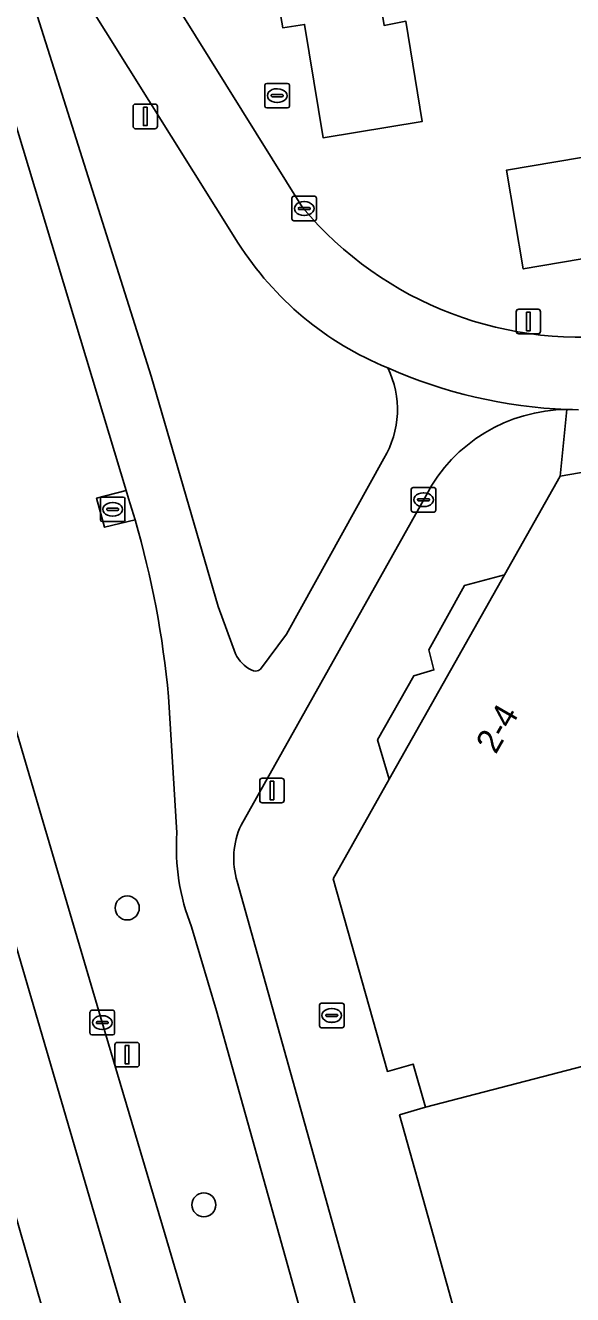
# Model space of a CAD drawing. Extents: x 161881 to 162523, y 381678 to 382381.
# Drawn here: x 161907.6 to 161929.9, y 382247.6 to 382299.3 of the extents above; entities that cross this region are included whole.
import ezdxf

# ---------------------------------------------------------------- set-up
doc = ezdxf.new("R2010")
doc.units = 0
for name, color, linetype in [('IMGEO_Berm_groen', 7, 'Continuous'), ('IMGEO_Boom', 7, 'Continuous'), ('IMGEO_Brandkraan', 7, 'Continuous'), ('IMGEO_Fietspad_gesloten', 7, 'Continuous'), ('IMGEO_Fietspad_open', 7, 'Continuous'), ('IMGEO_Kolk', 7, 'Continuous'), ('IMGEO_Lichtmast', 7, 'Continuous'), ('IMGEO_Pand', 7, 'Continuous'), ('IMGEO_Pand_nummerreeks', 7, 'Continuous'), ('IMGEO_Parkeervlak_open', 7, 'Continuous'), ('IMGEO_Rijbaan_lokaal_gesloten', 7, 'Continuous'), ('IMGEO_Rijbaan_lokaal_open', 7, 'Continuous'), ('IMGEO_Rioolput', 7, 'Continuous'), ('IMGEO_Verkeerseiland_groen', 7, 'Continuous'), ('IMGEO_Verkeerseiland_open', 7, 'Continuous'), ('IMGEO_Voetpad_open', 7, 'Continuous')]:
    doc.layers.add(name, color=color, linetype=linetype)

msp = doc.modelspace()

# ---------------------------------------------------------------- linework, layer by layer
at = {"layer": 'IMGEO_Berm_groen'}
for points in [[(161912.022, 382279.121), (161910.781, 382278.822), (161910.452, 382280.002), (161911.655, 382280.322), (161905.108, 382301.967), (161904.957, 382302.189)], [(161898.483, 382300.072), (161900.232, 382294.061), (161905.452, 382276.348), (161910.684, 382258.647), (161913.245, 382250), (161915.93, 382240.936), (161921.151, 382223.215), (161924.075, 382213.309), (161927.828, 382214.496), (161926.097, 382220.68), (161923.503, 382220.027), (161922.901, 382222.288), (161925.456, 382222.971), (161917.891, 382250), (161915.338, 382259.12)], [(161913.729, 382266.37), (161913.382, 382271.929)], [(161915.338, 382259.12), (161914.324, 382262.55)]]:
    msp.add_lwpolyline(points, dxfattribs=at)
for centre, radius, start, end in [((161876.244, 382268.631), 37.284, 5.0751, 16.3412), ((161922.228, 382265.737), 8.522, 175.7434, 201.963)]:
    msp.add_arc(centre, radius, start, end, dxfattribs=at)
at = {"layer": 'IMGEO_Boom'}
for centre in [(161911.705, 382263.316), (161914.827, 382251.226)]:
    msp.add_circle(centre, 0.489, dxfattribs=at)
at = {"layer": 'IMGEO_Brandkraan'}
for p, q in [((161919.541, 382258.512), (161919.541, 382259.364)), ((161919.616, 382259.438), (161920.468, 382259.438)), ((161919.843, 382258.981), (161920.241, 382258.981)), ((161920.029, 382259.218), (161920.054, 382259.218)), ((161920.542, 382259.364), (161920.542, 382258.512)), ((161919.8, 382258.932), (161919.8, 382258.944)), ((161920.238, 382258.895), (161919.84, 382258.895)), ((161920.052, 382258.658), (161920.027, 382258.658)), ((161920.284, 382258.944), (161920.284, 382258.932)), ((161920.468, 382258.438), (161919.616, 382258.438))]:
    msp.add_line(p, q, dxfattribs=at)
for points in [[(161919.541, 382258.512), (161919.541, 382259.364)], [(161919.616, 382259.438), (161920.468, 382259.438)], [(161920.542, 382259.364), (161920.542, 382258.512)], [(161920.468, 382258.438), (161919.616, 382258.438)]]:
    msp.add_lwpolyline(points, dxfattribs=at)
for centre, radius, start, end in [((161919.618, 382259.362), 0.0765, 91.552, 178.448), ((161919.618, 382259.362), 0.0765, 91.552, 178.448), ((161919.84, 382258.941), 0.0403, 85.8775, 175.7526), ((161920.245, 382258.943), 0.0386, 1.7309, 96.639), ((161920.466, 382259.362), 0.0765, 1.552, 88.448), ((161920.466, 382259.362), 0.0765, 1.552, 88.448), ((161919.618, 382258.514), 0.0765, 181.552, 268.448), ((161919.618, 382258.514), 0.0765, 181.552, 268.448), ((161919.837, 382258.931), 0.0366, 178.938, 274.7102), ((161920.241, 382258.938), 0.043, 264.8664, 352.4533), ((161920.466, 382258.514), 0.0765, 271.552, 358.448), ((161920.466, 382258.514), 0.0765, 271.552, 358.448)]:
    msp.add_arc(centre, radius, start, end, dxfattribs=at)
for centre, major_axis, ratio, start_param, end_param in [((161920.028, 382258.938), (-0.387, 0.002), 0.722429, 4.712389, 7.853982), ((161920.053, 382258.938), (-0.39, 0.002), 0.717154, 1.570796, 4.712389)]:
    msp.add_ellipse(centre, major_axis=major_axis, ratio=ratio, start_param=start_param, end_param=end_param, dxfattribs=at)
at = {"layer": 'IMGEO_Fietspad_gesloten'}
for points in [[(161916.117, 382273.662), (161915.415, 382275.593), (161912.683, 382284.974), (161906.97, 382303.034), (161905.108, 382301.967), (161911.655, 382280.322), (161911.757, 382279.986), (161912.022, 382279.121)], [(161922.166, 382281.624), (161918.198, 382274.472), (161917.142, 382273.043)], [(161916.343, 382266.692), (161923.898, 382280.142)], [(161913.382, 382271.929), (161913.729, 382266.37)], [(161929.383, 382217.188), (161920.208, 382250), (161916.183, 382264.392)], [(161914.324, 382262.55), (161915.338, 382259.12), (161917.891, 382250), (161925.456, 382222.971), (161926.097, 382220.68), (161927.828, 382214.496)]]:
    msp.add_lwpolyline(points, dxfattribs=at)
for centre, radius, start, end in [((161918.866, 382283.612), 3.852, 328.935, 26.1897), ((161930.443, 382303.694), 20.095, 246.1662, 267.6636), ((161929.67, 382277.083), 6.533, 90.4024, 152.0739), ((161876.244, 382268.631), 37.284, 5.0751, 16.3412), ((161917.469, 382274.337), 1.511, 206.5117, 241.6216), ((161916.92, 382273.314), 0.35, 241.1386, 309.3824), ((161922.228, 382265.737), 8.522, 175.7434, 201.963), ((161919.306, 382265.33), 3.261, 155.3206, 196.7206)]:
    msp.add_arc(centre, radius, start, end, dxfattribs=at)
at = {"layer": 'IMGEO_Fietspad_open'}
for points in [[(161918.854, 382291.842), (161910.71, 382304.903), (161908.102, 382303.37), (161916.229, 382290.392)], [(161929.624, 382283.615), (161929.861, 382283.61), (161930.098, 382283.601)]]:
    msp.add_lwpolyline(points, dxfattribs=at)
for centre, radius, start, end in [((161930.145, 382301.281), 14.717, 219.893, 278.5914), ((161927.243, 382297.41), 13.06, 212.5031, 247.8673), ((161930.443, 382303.694), 20.095, 246.1662, 267.6636)]:
    msp.add_arc(centre, radius, start, end, dxfattribs=at)
at = {"layer": 'IMGEO_Kolk'}
for p, q in [((161918.418, 382291.375), (161918.418, 382292.227)), ((161918.493, 382292.301), (161919.345, 382292.301)), ((161918.906, 382292.081), (161918.931, 382292.081)), ((161919.419, 382292.227), (161919.419, 382291.375)), ((161918.677, 382291.795), (161918.677, 382291.807)), ((161919.115, 382291.758), (161918.717, 382291.758)), ((161918.72, 382291.844), (161919.118, 382291.844)), ((161919.161, 382291.807), (161919.161, 382291.795)), ((161919.345, 382291.301), (161918.493, 382291.301)), ((161918.929, 382291.521), (161918.904, 382291.521)), ((161923.284, 382279.513), (161923.284, 382280.365)), ((161923.359, 382280.439), (161924.211, 382280.439)), ((161923.772, 382280.219), (161923.797, 382280.219)), ((161924.285, 382280.365), (161924.285, 382279.513)), ((161910.611, 382279.124), (161910.611, 382279.976)), ((161910.686, 382280.05), (161911.538, 382280.05)), ((161911.099, 382279.83), (161911.124, 382279.83)), ((161911.612, 382279.976), (161911.612, 382279.124)), ((161923.543, 382279.933), (161923.543, 382279.945)), ((161923.981, 382279.896), (161923.583, 382279.896)), ((161923.586, 382279.982), (161923.984, 382279.982)), ((161923.795, 382279.659), (161923.77, 382279.659)), ((161924.027, 382279.945), (161924.027, 382279.933)), ((161910.87, 382279.544), (161910.87, 382279.556)), ((161911.308, 382279.507), (161910.91, 382279.507)), ((161910.913, 382279.593), (161911.311, 382279.593)), ((161911.122, 382279.27), (161911.097, 382279.27)), ((161911.354, 382279.556), (161911.354, 382279.544)), ((161924.211, 382279.439), (161923.359, 382279.439)), ((161911.538, 382279.05), (161910.686, 382279.05)), ((161910.185, 382258.221), (161910.185, 382259.073)), ((161910.26, 382259.147), (161911.112, 382259.147)), ((161911.186, 382259.073), (161911.186, 382258.221)), ((161910.444, 382258.641), (161910.444, 382258.653)), ((161910.882, 382258.604), (161910.484, 382258.604)), ((161910.487, 382258.69), (161910.885, 382258.69)), ((161910.673, 382258.927), (161910.698, 382258.927)), ((161910.928, 382258.653), (161910.928, 382258.641)), ((161911.112, 382258.147), (161910.26, 382258.147)), ((161910.696, 382258.367), (161910.671, 382258.367))]:
    msp.add_line(p, q, dxfattribs=at)
for points in [[(161918.418, 382291.375), (161918.418, 382292.227)], [(161918.493, 382292.301), (161919.345, 382292.301)], [(161919.419, 382292.227), (161919.419, 382291.375)], [(161919.345, 382291.301), (161918.493, 382291.301)], [(161923.284, 382279.513), (161923.284, 382280.365)], [(161923.359, 382280.439), (161924.211, 382280.439)], [(161924.285, 382280.365), (161924.285, 382279.513)], [(161910.611, 382279.124), (161910.611, 382279.976)], [(161910.686, 382280.05), (161911.538, 382280.05)], [(161911.612, 382279.976), (161911.612, 382279.124)], [(161924.211, 382279.439), (161923.359, 382279.439)], [(161911.538, 382279.05), (161910.686, 382279.05)], [(161910.185, 382258.221), (161910.185, 382259.073)], [(161910.26, 382259.147), (161911.112, 382259.147)], [(161911.186, 382259.073), (161911.186, 382258.221)], [(161911.112, 382258.147), (161910.26, 382258.147)]]:
    msp.add_lwpolyline(points, dxfattribs=at)
for centre, radius, start, end in [((161918.495, 382292.225), 0.0765, 91.552, 178.448), ((161918.495, 382292.225), 0.0765, 91.552, 178.448), ((161919.343, 382292.225), 0.0765, 1.552, 88.448), ((161919.343, 382292.225), 0.0765, 1.552, 88.448), ((161918.717, 382291.804), 0.0403, 85.8775, 175.7526), ((161918.714, 382291.794), 0.0366, 178.938, 274.7102), ((161919.118, 382291.801), 0.043, 264.8664, 352.4533), ((161919.122, 382291.806), 0.0386, 1.7309, 96.639), ((161918.495, 382291.377), 0.0765, 181.552, 268.448), ((161918.495, 382291.377), 0.0765, 181.552, 268.448), ((161919.343, 382291.377), 0.0765, 271.552, 358.448), ((161919.343, 382291.377), 0.0765, 271.552, 358.448), ((161923.361, 382280.363), 0.0765, 91.552, 178.448), ((161923.361, 382280.363), 0.0765, 91.552, 178.448), ((161924.209, 382280.363), 0.0765, 1.552, 88.448), ((161924.209, 382280.363), 0.0765, 1.552, 88.448), ((161910.688, 382279.974), 0.0765, 91.552, 178.448), ((161910.688, 382279.974), 0.0765, 91.552, 178.448), ((161911.536, 382279.974), 0.0765, 1.552, 88.448), ((161911.536, 382279.974), 0.0765, 1.552, 88.448), ((161923.583, 382279.942), 0.0403, 85.8775, 175.7526), ((161923.58, 382279.932), 0.0366, 178.938, 274.7102), ((161923.984, 382279.939), 0.043, 264.8664, 352.4533), ((161923.988, 382279.944), 0.0386, 1.7309, 96.639), ((161910.91, 382279.553), 0.0403, 85.8775, 175.7526), ((161910.907, 382279.543), 0.0366, 178.938, 274.7102), ((161911.311, 382279.55), 0.043, 264.8664, 352.4533), ((161911.315, 382279.555), 0.0386, 1.7309, 96.639), ((161923.361, 382279.515), 0.0765, 181.552, 268.448), ((161923.361, 382279.515), 0.0765, 181.552, 268.448), ((161924.209, 382279.515), 0.0765, 271.552, 358.448), ((161924.209, 382279.515), 0.0765, 271.552, 358.448), ((161910.688, 382279.126), 0.0765, 181.552, 268.448), ((161910.688, 382279.126), 0.0765, 181.552, 268.448), ((161911.536, 382279.126), 0.0765, 271.552, 358.448), ((161911.536, 382279.126), 0.0765, 271.552, 358.448), ((161910.262, 382259.071), 0.0765, 91.552, 178.448), ((161910.262, 382259.071), 0.0765, 91.552, 178.448), ((161911.11, 382259.071), 0.0765, 1.552, 88.448), ((161911.11, 382259.071), 0.0765, 1.552, 88.448), ((161910.484, 382258.65), 0.0403, 85.8775, 175.7526), ((161910.481, 382258.64), 0.0366, 178.938, 274.7102), ((161910.885, 382258.647), 0.043, 264.8664, 352.4533), ((161910.889, 382258.652), 0.0386, 1.7309, 96.639), ((161910.262, 382258.223), 0.0765, 181.552, 268.448), ((161910.262, 382258.223), 0.0765, 181.552, 268.448), ((161911.11, 382258.223), 0.0765, 271.552, 358.448), ((161911.11, 382258.223), 0.0765, 271.552, 358.448)]:
    msp.add_arc(centre, radius, start, end, dxfattribs=at)
for centre, major_axis, ratio, start_param, end_param in [((161918.905, 382291.801), (-0.387, 0.002), 0.722429, 4.712389, 7.853982), ((161918.93, 382291.801), (-0.39, 0.002), 0.717154, 1.570796, 4.712389), ((161923.771, 382279.939), (-0.387, 0.002), 0.722429, 4.712389, 7.853982), ((161923.796, 382279.939), (-0.39, 0.002), 0.717154, 1.570796, 4.712389), ((161911.098, 382279.55), (-0.387, 0.002), 0.722429, 4.712389, 7.853982), ((161911.123, 382279.55), (-0.39, 0.002), 0.717154, 1.570796, 4.712389), ((161910.672, 382258.647), (-0.387, 0.002), 0.722429, 4.712389, 7.853982), ((161910.697, 382258.647), (-0.39, 0.002), 0.717154, 1.570796, 4.712389)]:
    msp.add_ellipse(centre, major_axis=major_axis, ratio=ratio, start_param=start_param, end_param=end_param, dxfattribs=at)
at = {"layer": 'IMGEO_Lichtmast'}
for p, q in [((161911.944, 382295.152), (161911.944, 382295.952)), ((161911.944, 382295.952), (161911.944, 382295.152)), ((161912.044, 382296.052), (161912.834, 382296.052)), ((161912.834, 382296.052), (161912.044, 382296.052)), ((161912.934, 382295.952), (161912.934, 382295.152)), ((161912.934, 382295.152), (161912.934, 382295.952)), ((161912.834, 382295.052), (161912.044, 382295.052)), ((161912.044, 382295.052), (161912.834, 382295.052)), ((161927.561, 382286.799), (161927.561, 382287.599)), ((161927.561, 382287.599), (161927.561, 382286.799)), ((161927.661, 382287.699), (161928.451, 382287.699)), ((161928.451, 382287.699), (161927.661, 382287.699)), ((161928.551, 382287.599), (161928.551, 382286.799)), ((161928.551, 382286.799), (161928.551, 382287.599)), ((161928.451, 382286.699), (161927.661, 382286.699)), ((161927.661, 382286.699), (161928.451, 382286.699)), ((161917.107, 382267.7), (161917.107, 382268.5)), ((161917.107, 382268.5), (161917.107, 382267.7)), ((161917.207, 382268.6), (161917.997, 382268.6)), ((161917.997, 382268.6), (161917.207, 382268.6)), ((161918.097, 382268.5), (161918.097, 382267.7)), ((161918.097, 382267.7), (161918.097, 382268.5)), ((161917.997, 382267.6), (161917.207, 382267.6)), ((161917.207, 382267.6), (161917.997, 382267.6)), ((161911.202, 382256.94), (161911.202, 382257.74)), ((161911.202, 382257.74), (161911.202, 382256.94)), ((161911.302, 382257.84), (161912.092, 382257.84)), ((161912.092, 382257.84), (161911.302, 382257.84)), ((161912.192, 382257.74), (161912.192, 382256.94)), ((161912.192, 382256.94), (161912.192, 382257.74)), ((161912.092, 382256.84), (161911.302, 382256.84)), ((161911.302, 382256.84), (161912.092, 382256.84))]:
    msp.add_line(p, q, dxfattribs=at)
for points in [[(161912.364, 382295.927), (161912.514, 382295.927), (161912.514, 382295.177), (161912.364, 382295.177), (161912.364, 382295.927)], [(161927.981, 382287.574), (161928.131, 382287.574), (161928.131, 382286.824), (161927.981, 382286.824), (161927.981, 382287.574)], [(161917.527, 382268.475), (161917.677, 382268.475), (161917.677, 382267.725), (161917.527, 382267.725), (161917.527, 382268.475)], [(161911.622, 382257.715), (161911.772, 382257.715), (161911.772, 382256.965), (161911.622, 382256.965), (161911.622, 382257.715)]]:
    msp.add_lwpolyline(points, dxfattribs=at)
for centre, start, end in [((161912.044, 382295.952), 90, 180), ((161912.044, 382295.952), 90, 180), ((161912.834, 382295.952), 0, 90), ((161912.834, 382295.952), 360, 90), ((161912.044, 382295.152), 180, 270), ((161912.044, 382295.152), 180, 270), ((161912.834, 382295.152), 270, 0), ((161912.834, 382295.152), 270, 0), ((161927.661, 382287.599), 90, 180), ((161927.661, 382287.599), 90, 180), ((161928.451, 382287.599), 0, 90), ((161928.451, 382287.599), 360, 90), ((161927.661, 382286.799), 180, 270), ((161927.661, 382286.799), 180, 270), ((161928.451, 382286.799), 270, 0), ((161928.451, 382286.799), 270, 0), ((161917.207, 382268.5), 90, 180), ((161917.207, 382268.5), 90, 180), ((161917.997, 382268.5), 0, 90), ((161917.997, 382268.5), 360, 90), ((161917.207, 382267.7), 180, 270), ((161917.207, 382267.7), 180, 270), ((161917.997, 382267.7), 270, 0), ((161917.997, 382267.7), 270, 0), ((161911.302, 382257.74), 90, 180), ((161911.302, 382257.74), 90, 180), ((161912.092, 382257.74), 0, 90), ((161912.092, 382257.74), 360, 90), ((161911.302, 382256.94), 180, 270), ((161911.302, 382256.94), 180, 270), ((161912.092, 382256.94), 270, 0), ((161912.092, 382256.94), 270, 0)]:
    msp.add_arc(centre, 0.1, start, end, dxfattribs=at)
at = {"layer": 'IMGEO_Pand'}
for points in [[(161945.111, 382263.77), (161942.166, 382281.089), (161941.807, 382283.041), (161929.352, 382280.894), (161927.087, 382276.882), (161922.385, 382268.556), (161920.099, 382264.507), (161922.313, 382256.656), (161923.36, 382256.961), (161923.866, 382255.207), (161934.37, 382257.936), (161935.649, 382258.303), (161937.98, 382262.557)], [(161936.623, 382250), (161935.75, 382253.101), (161934.37, 382257.936), (161923.866, 382255.207), (161922.804, 382254.896), (161924.171, 382250), (161936.116, 382207.222), (161932.713, 382206.28), (161938.437, 382185.838), (161950.119, 382189.128), (161948.081, 382196.398), (161947.6, 382198.115), (161945.279, 382206.396), (161951.594, 382208.165), (161950.728, 382211.253), (161947.763, 382210.422), (161946.508, 382214.887), (161945.701, 382217.756)]]:
    msp.add_lwpolyline(points, close=True, dxfattribs=at)
at = {"layer": 'IMGEO_Parkeervlak_open'}
for points in [[(161919.688, 382294.684), (161923.724, 382295.343), (161923.065, 382299.425), (161922.171, 382299.258), (161921.417, 382303.883), (161920.088, 382303.647), (161918.58, 382312.921), (161914.53, 382312.224), (161915.974, 382303.546), (161917.247, 382303.752), (161918.05, 382299.156), (161918.931, 382299.296)], [(161927.847, 382289.344), (161957.325, 382294.341), (161956.687, 382298.34), (161927.169, 382293.363)]]:
    msp.add_lwpolyline(points, close=True, dxfattribs=at)
at = {"layer": 'IMGEO_Rijbaan_lokaal_gesloten'}
for points in [[(161913.245, 382250), (161910.684, 382258.647), (161905.452, 382276.348), (161900.232, 382294.061), (161898.483, 382300.072), (161895.498, 382299.221), (161902.442, 382277.873), (161912.178, 382244.653), (161924.869, 382201.694), (161935.474, 382165.866), (161937.203, 382160.244), (161938.256, 382156.822), (161940.342, 382151.778), (161942.95, 382147.082), (161948.371, 382140.163), (161958.065, 382127.25), (161959.043, 382130.896), (161956.746, 382133.91), (161954.444, 382136.911), (161952.555, 382139.536), (161949.465, 382143.738), (161947.735, 382146.204), (161943.007, 382152.944), (161942.867, 382153.149)], [(161957.883, 382126.571), (161958.065, 382127.25), (161948.371, 382140.163), (161942.95, 382147.082), (161940.342, 382151.778), (161938.256, 382156.822), (161937.203, 382160.244), (161935.474, 382165.866), (161924.869, 382201.694), (161912.178, 382244.653), (161902.442, 382277.873), (161895.498, 382299.221), (161892.954, 382298.496), (161905.745, 382255.61), (161928.664, 382176.248)], [(161902.994, 382249.268), (161902.872, 382249.216), (161919.644, 382201.86), (161928.664, 382176.248), (161905.745, 382255.61), (161892.954, 382298.496)], [(161939.034, 382162.701), (161936.554, 382171.021), (161931.323, 382188.773), (161924.075, 382213.309), (161921.151, 382223.215), (161915.93, 382240.936), (161913.245, 382250)]]:
    msp.add_lwpolyline(points, dxfattribs=at)
at = {"layer": 'IMGEO_Rijbaan_lokaal_open'}
for points in [[(161923.724, 382295.343), (161919.688, 382294.684), (161918.931, 382299.296), (161918.05, 382299.156), (161917.247, 382303.752), (161915.974, 382303.546), (161914.53, 382312.224), (161918.58, 382312.921), (161920.088, 382303.647), (161921.417, 382303.883), (161922.171, 382299.258), (161923.065, 382299.425)], [(161956.687, 382298.34), (161957.325, 382294.341), (161927.847, 382289.344), (161927.169, 382293.363)]]:
    msp.add_lwpolyline(points, close=True, dxfattribs=at)
msp.add_lwpolyline([(161908.851, 382307.919), (161910.71, 382304.903), (161918.854, 382291.842)], dxfattribs=at)
msp.add_arc((161930.145, 382301.281), 14.717, 219.893, 278.5914, dxfattribs=at)
at = {"layer": 'IMGEO_Rioolput'}
for p, q in [((161917.316, 382295.972), (161917.316, 382296.824)), ((161917.391, 382296.898), (161918.243, 382296.898)), ((161918.317, 382296.824), (161918.317, 382295.972)), ((161917.575, 382296.392), (161917.575, 382296.404)), ((161918.013, 382296.355), (161917.615, 382296.355)), ((161917.618, 382296.441), (161918.016, 382296.441)), ((161917.804, 382296.678), (161917.829, 382296.678)), ((161918.059, 382296.404), (161918.059, 382296.392)), ((161918.243, 382295.898), (161917.391, 382295.898)), ((161917.827, 382296.118), (161917.802, 382296.118))]:
    msp.add_line(p, q, dxfattribs=at)
for points in [[(161917.316, 382295.972), (161917.316, 382296.824)], [(161917.391, 382296.898), (161918.243, 382296.898)], [(161918.317, 382296.824), (161918.317, 382295.972)], [(161918.243, 382295.898), (161917.391, 382295.898)]]:
    msp.add_lwpolyline(points, dxfattribs=at)
for centre, radius, start, end in [((161917.393, 382296.822), 0.0765, 91.552, 178.448), ((161917.393, 382296.822), 0.0765, 91.552, 178.448), ((161918.241, 382296.822), 0.0765, 1.552, 88.448), ((161918.241, 382296.822), 0.0765, 1.552, 88.448), ((161917.615, 382296.401), 0.0403, 85.8775, 175.7526), ((161917.612, 382296.391), 0.0366, 178.938, 274.7102), ((161918.016, 382296.398), 0.043, 264.8664, 352.4533), ((161918.02, 382296.403), 0.0386, 1.7309, 96.639), ((161917.393, 382295.974), 0.0765, 181.552, 268.448), ((161917.393, 382295.974), 0.0765, 181.552, 268.448), ((161918.241, 382295.974), 0.0765, 271.552, 358.448), ((161918.241, 382295.974), 0.0765, 271.552, 358.448)]:
    msp.add_arc(centre, radius, start, end, dxfattribs=at)
for centre, major_axis, ratio, start_param, end_param in [((161917.803, 382296.398), (-0.387, 0.002), 0.722429, 4.712389, 7.853982), ((161917.828, 382296.398), (-0.39, 0.002), 0.717154, 1.570796, 4.712389)]:
    msp.add_ellipse(centre, major_axis=major_axis, ratio=ratio, start_param=start_param, end_param=end_param, dxfattribs=at)
at = {"layer": 'IMGEO_Verkeerseiland_groen'}
for points in [[(161916.229, 382290.392), (161908.102, 382303.37), (161907.766, 382303.991)], [(161906.783, 382303.624), (161906.97, 382303.034), (161912.683, 382284.974), (161915.415, 382275.593), (161916.117, 382273.662)], [(161917.142, 382273.043), (161918.198, 382274.472), (161922.166, 382281.624)]]:
    msp.add_lwpolyline(points, dxfattribs=at)
for centre, radius, start, end in [((161927.243, 382297.41), 13.06, 212.5031, 247.8673), ((161918.866, 382283.612), 3.852, 328.935, 26.1897), ((161917.469, 382274.337), 1.511, 206.5117, 241.6216), ((161916.92, 382273.314), 0.35, 241.1386, 309.3824)]:
    msp.add_arc(centre, radius, start, end, dxfattribs=at)
at = {"layer": 'IMGEO_Verkeerseiland_open'}
msp.add_lwpolyline([(161912.022, 382279.121), (161911.757, 382279.986), (161911.655, 382280.322), (161910.452, 382280.002), (161910.781, 382278.822)], close=True, dxfattribs=at)
at = {"layer": 'IMGEO_Voetpad_open'}
for points in [[(161938.437, 382185.838), (161932.713, 382206.28), (161936.116, 382207.222), (161924.171, 382250), (161922.804, 382254.896), (161923.866, 382255.207), (161923.36, 382256.961), (161922.313, 382256.656), (161920.099, 382264.507), (161922.385, 382268.556), (161921.912, 382270.163), (161923.384, 382272.769), (161924.204, 382273.007), (161923.994, 382273.827), (161925.45, 382276.443), (161927.087, 382276.882), (161929.352, 382280.894), (161929.624, 382283.615)], [(161930.098, 382283.601), (161929.861, 382283.61), (161929.624, 382283.615), (161929.352, 382280.894), (161941.807, 382283.041)], [(161923.898, 382280.142), (161916.343, 382266.692)], [(161916.183, 382264.392), (161920.208, 382250), (161929.383, 382217.188)]]:
    msp.add_lwpolyline(points, dxfattribs=at)
msp.add_lwpolyline([(161922.385, 382268.556), (161927.087, 382276.882), (161925.45, 382276.443), (161923.994, 382273.827), (161924.204, 382273.007), (161923.384, 382272.769), (161921.912, 382270.163)], close=True, dxfattribs=at)
for centre, radius, start, end in [((161929.67, 382277.083), 6.533, 90.4024, 152.0739), ((161919.306, 382265.33), 3.261, 155.3206, 196.7206)]:
    msp.add_arc(centre, radius, start, end, dxfattribs=at)

# ---------------------------------------------------------------- texts
at = {"layer": 'IMGEO_Pand_nummerreeks'}
msp.add_text('2-4', height=1, rotation=60.1172, dxfattribs=at).set_placement((161926.728, 382269.544))

doc.saveas('drawing.dxf')
